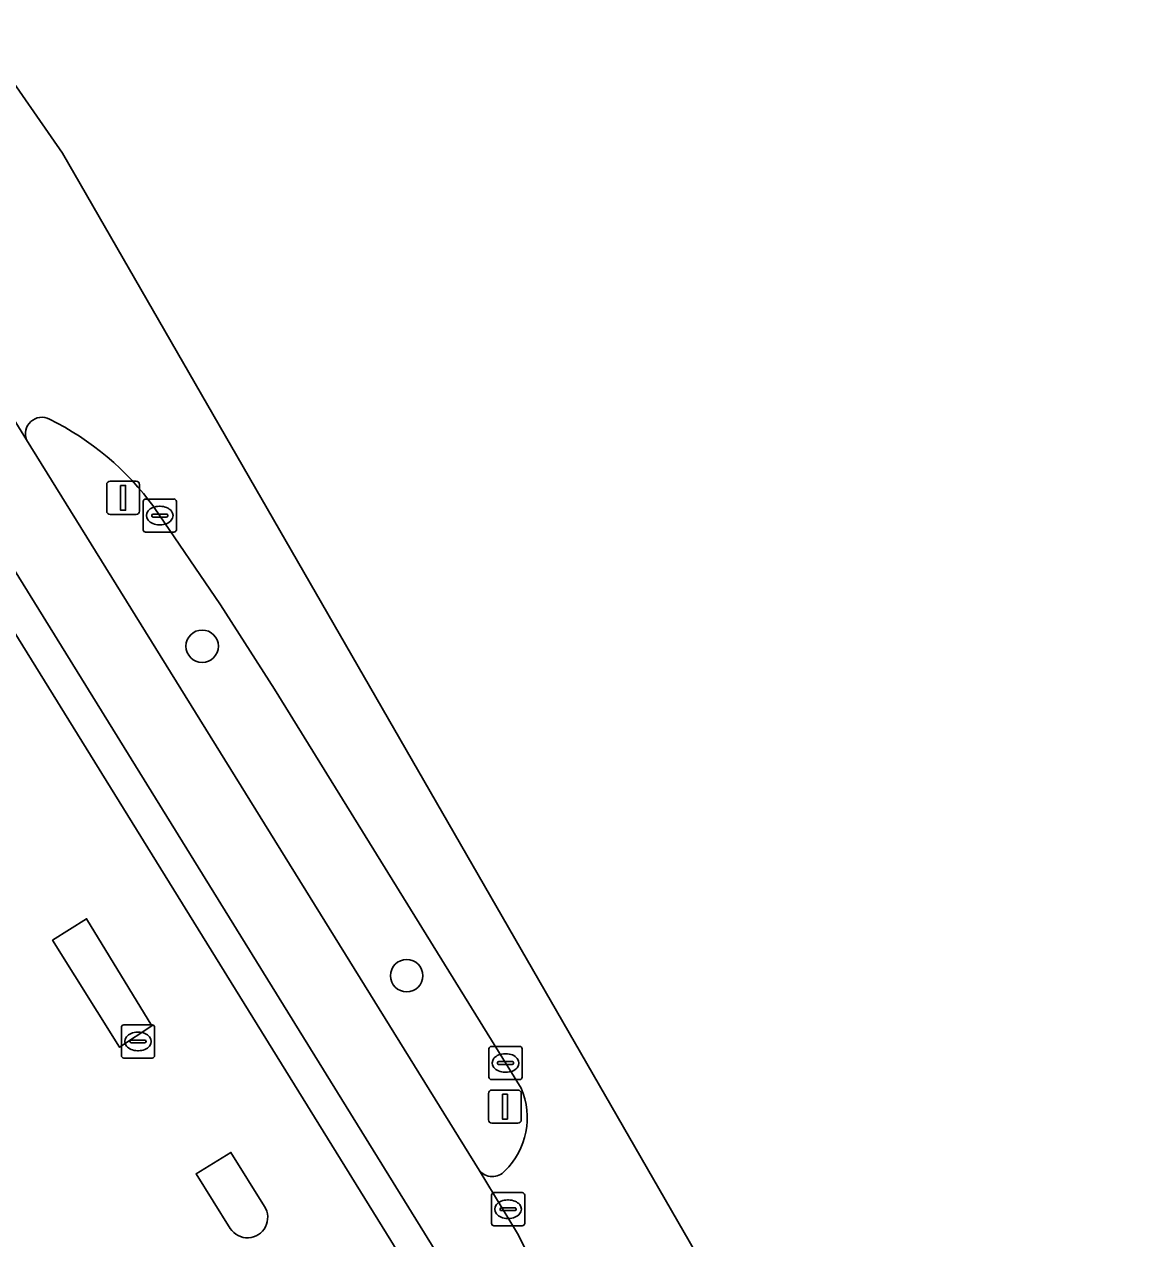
# Model space of a CAD drawing. Extents: x 160030 to 160839, y 385325 to 386450.
# Drawn here: x 160582 to 160615.52, y 386375.3 to 386411.9 of the extents above; entities that cross this region are included whole.
import ezdxf

# ---------------------------------------------------------------- set-up
doc = ezdxf.new("R2010")
doc.units = 0
for name, color, linetype in [('IMGEO_Boom', 7, 'Continuous'), ('IMGEO_Fietspad_gesloten', 7, 'Continuous'), ('IMGEO_Groenvoorziening', 7, 'Continuous'), ('IMGEO_Haag', 7, 'Continuous'), ('IMGEO_Kolk', 7, 'Continuous'), ('IMGEO_Lichtmast', 7, 'Continuous'), ('IMGEO_Rijbaan_lokaal_gesloten', 7, 'Continuous'), ('IMGEO_Rijbaan_lokaal_open', 7, 'Continuous'), ('IMGEO_Verkeerseiland_gesloten', 7, 'Continuous'), ('IMGEO_Verkeerseiland_open', 7, 'Continuous')]:
    doc.layers.add(name, color=color, linetype=linetype)

msp = doc.modelspace()

# ---------------------------------------------------------------- linework, layer by layer
at = {"layer": 'IMGEO_Boom'}
for centre in [(160587.361, 386393.153), (160593.524, 386383.224)]:
    msp.add_circle(centre, 0.489, dxfattribs=at)
at = {"layer": 'IMGEO_Fietspad_gesloten'}
for points in [[(160555.41, 386431.798), (160556.444, 386430.028), (160558.365, 386427.569), (160572.83, 386409.83), (160578.777, 386400.155), (160595.214, 386373.596), (160601.217, 386359.935), (160602.465, 386357.597), (160606.201, 386349.993), (160607.631, 386346.918), (160611.537, 386338.055), (160614.024, 386331.705), (160616.344, 386324.596), (160618.303, 386317.988), (160620.148, 386311.23), (160622.139, 386303.076), (160623.193, 386298.283), (160645.016, 386198.179), (160645.338, 386196.693)], [(160658.38, 386148.36), (160658.122, 386149.317), (160657.58, 386151.817), (160657.055, 386154.143), (160647.386, 386198.679), (160636.094, 386250.686), (160624.457, 386303.72), (160622.534, 386311.847), (160620.91, 386317.905), (160618.67, 386325.412), (160616.315, 386332.541), (160613.894, 386338.952), (160609.405, 386349.023), (160608.002, 386351.973), (160606.102, 386356.126), (160604.226, 386359.518), (160602.713, 386362.855), (160602.01, 386364.318), (160597.612, 386373.97), (160596.861, 386375.457), (160595.71, 386377.363), (160582.068, 386399.369), (160575.657, 386409.759)]]:
    msp.add_lwpolyline(points, dxfattribs=at)
at = {"layer": 'IMGEO_Groenvoorziening'}
for points in [[(160582.068, 386399.369), (160595.71, 386377.363)], [(160589.536, 386391.855), (160587.916, 386394.401), (160585.913, 386397.339)], [(160596.973, 386379.834), (160589.536, 386391.855)]]:
    msp.add_lwpolyline(points, dxfattribs=at)
for centre, radius, start, end in [((160582.531, 386399.554), 0.498, 62.7631, 201.7678), ((160578.931, 386392.254), 8.638, 36.0649, 63.6907), ((160594.943, 386378.942), 2.217, 313.8806, 23.7208), ((160596.103, 386377.663), 0.494, 217.3744, 319.7986)]:
    msp.add_arc(centre, radius, start, end, dxfattribs=at)
at = {"layer": 'IMGEO_Haag'}
for points in [[(160582.068, 386399.369), (160595.71, 386377.363)], [(160596.973, 386379.834), (160589.536, 386391.855), (160587.916, 386394.401), (160585.913, 386397.339)]]:
    msp.add_lwpolyline(points, dxfattribs=at)
for centre, radius, start, end in [((160582.531, 386399.554), 0.498, 62.7631, 201.7678), ((160578.931, 386392.254), 8.638, 36.0649, 63.6907), ((160594.943, 386378.942), 2.217, 313.8806, 23.7208), ((160596.103, 386377.663), 0.494, 217.3744, 319.7986)]:
    msp.add_arc(centre, radius, start, end, dxfattribs=at)
at = {"layer": 'IMGEO_Kolk'}
for p, q in [((160585.582, 386396.664), (160585.582, 386397.516)), ((160585.657, 386397.59), (160586.509, 386397.59)), ((160586.07, 386397.37), (160586.095, 386397.37)), ((160586.583, 386397.516), (160586.583, 386396.664)), ((160585.841, 386397.084), (160585.841, 386397.096)), ((160586.279, 386397.047), (160585.881, 386397.047)), ((160585.884, 386397.133), (160586.282, 386397.133)), ((160586.325, 386397.096), (160586.325, 386397.084)), ((160586.509, 386396.59), (160585.657, 386396.59)), ((160586.093, 386396.81), (160586.068, 386396.81)), ((160584.926, 386380.817), (160584.926, 386381.669)), ((160585.001, 386381.743), (160585.853, 386381.743)), ((160585.927, 386381.669), (160585.927, 386380.817)), ((160585.185, 386381.237), (160585.185, 386381.249)), ((160585.228, 386381.286), (160585.626, 386381.286)), ((160585.414, 386381.523), (160585.439, 386381.523)), ((160585.669, 386381.249), (160585.669, 386381.237)), ((160585.623, 386381.2), (160585.225, 386381.2)), ((160585.437, 386380.963), (160585.412, 386380.963)), ((160596.002, 386380.168), (160596.002, 386381.02)), ((160596.077, 386381.094), (160596.929, 386381.094)), ((160596.49, 386380.874), (160596.515, 386380.874)), ((160597.003, 386381.02), (160597.003, 386380.168)), ((160585.853, 386380.743), (160585.001, 386380.743)), ((160596.261, 386380.588), (160596.261, 386380.6)), ((160596.699, 386380.551), (160596.301, 386380.551)), ((160596.304, 386380.637), (160596.702, 386380.637)), ((160596.745, 386380.6), (160596.745, 386380.588)), ((160596.513, 386380.314), (160596.488, 386380.314)), ((160596.929, 386380.094), (160596.077, 386380.094)), ((160596.079, 386375.761), (160596.079, 386376.613)), ((160596.154, 386376.687), (160597.006, 386376.687)), ((160596.567, 386376.467), (160596.592, 386376.467)), ((160597.08, 386376.613), (160597.08, 386375.761)), ((160596.338, 386376.181), (160596.338, 386376.193)), ((160596.776, 386376.144), (160596.378, 386376.144)), ((160596.381, 386376.23), (160596.779, 386376.23)), ((160596.822, 386376.193), (160596.822, 386376.181)), ((160596.59, 386375.907), (160596.565, 386375.907)), ((160597.006, 386375.687), (160596.154, 386375.687))]:
    msp.add_line(p, q, dxfattribs=at)
for points in [[(160585.582, 386396.664), (160585.582, 386397.516)], [(160585.657, 386397.59), (160586.509, 386397.59)], [(160586.583, 386397.516), (160586.583, 386396.664)], [(160586.509, 386396.59), (160585.657, 386396.59)], [(160584.926, 386380.817), (160584.926, 386381.669)], [(160585.001, 386381.743), (160585.853, 386381.743)], [(160585.927, 386381.669), (160585.927, 386380.817)], [(160596.002, 386380.168), (160596.002, 386381.02)], [(160596.077, 386381.094), (160596.929, 386381.094)], [(160597.003, 386381.02), (160597.003, 386380.168)], [(160585.853, 386380.743), (160585.001, 386380.743)], [(160596.929, 386380.094), (160596.077, 386380.094)], [(160596.079, 386375.761), (160596.079, 386376.613)], [(160596.154, 386376.687), (160597.006, 386376.687)], [(160597.08, 386376.613), (160597.08, 386375.761)], [(160597.006, 386375.687), (160596.154, 386375.687)]]:
    msp.add_lwpolyline(points, dxfattribs=at)
for centre, radius, start, end in [((160585.659, 386397.514), 0.0765, 91.552, 178.448), ((160585.659, 386397.514), 0.0765, 91.552, 178.448), ((160586.507, 386397.514), 0.0765, 1.552, 88.448), ((160586.507, 386397.514), 0.0765, 1.552, 88.448), ((160585.881, 386397.093), 0.0403, 85.8775, 175.7526), ((160585.878, 386397.083), 0.0366, 178.938, 274.7102), ((160586.282, 386397.09), 0.043, 264.8664, 352.4533), ((160586.286, 386397.095), 0.0386, 1.7309, 96.639), ((160585.659, 386396.666), 0.0765, 181.552, 268.448), ((160585.659, 386396.666), 0.0765, 181.552, 268.448), ((160586.507, 386396.666), 0.0765, 271.552, 358.448), ((160586.507, 386396.666), 0.0765, 271.552, 358.448), ((160585.003, 386381.667), 0.0765, 91.552, 178.448), ((160585.003, 386381.667), 0.0765, 91.552, 178.448), ((160585.851, 386381.667), 0.0765, 1.552, 88.448), ((160585.851, 386381.667), 0.0765, 1.552, 88.448), ((160585.225, 386381.246), 0.0403, 85.8775, 175.7526), ((160585.222, 386381.236), 0.0366, 178.938, 274.7102), ((160585.626, 386381.243), 0.043, 264.8664, 352.4533), ((160585.63, 386381.248), 0.0386, 1.7309, 96.639), ((160596.079, 386381.018), 0.0765, 91.552, 178.448), ((160596.079, 386381.018), 0.0765, 91.552, 178.448), ((160596.927, 386381.018), 0.0765, 1.552, 88.448), ((160596.927, 386381.018), 0.0765, 1.552, 88.448), ((160585.003, 386380.819), 0.0765, 181.552, 268.448), ((160585.003, 386380.819), 0.0765, 181.552, 268.448), ((160585.851, 386380.819), 0.0765, 271.552, 358.448), ((160585.851, 386380.819), 0.0765, 271.552, 358.448), ((160596.301, 386380.597), 0.0403, 85.8775, 175.7526), ((160596.298, 386380.587), 0.0366, 178.938, 274.7102), ((160596.702, 386380.594), 0.043, 264.8664, 352.4533), ((160596.706, 386380.599), 0.0386, 1.7309, 96.639), ((160596.079, 386380.17), 0.0765, 181.552, 268.448), ((160596.079, 386380.17), 0.0765, 181.552, 268.448), ((160596.927, 386380.17), 0.0765, 271.552, 358.448), ((160596.927, 386380.17), 0.0765, 271.552, 358.448), ((160596.156, 386376.611), 0.0765, 91.552, 178.448), ((160596.156, 386376.611), 0.0765, 91.552, 178.448), ((160597.004, 386376.611), 0.0765, 1.552, 88.448), ((160597.004, 386376.611), 0.0765, 1.552, 88.448), ((160596.378, 386376.19), 0.0403, 85.8775, 175.7526), ((160596.375, 386376.18), 0.0366, 178.938, 274.7102), ((160596.779, 386376.187), 0.043, 264.8664, 352.4533), ((160596.783, 386376.192), 0.0386, 1.7309, 96.639), ((160596.156, 386375.763), 0.0765, 181.552, 268.448), ((160596.156, 386375.763), 0.0765, 181.552, 268.448), ((160597.004, 386375.763), 0.0765, 271.552, 358.448), ((160597.004, 386375.763), 0.0765, 271.552, 358.448)]:
    msp.add_arc(centre, radius, start, end, dxfattribs=at)
for centre, major_axis, ratio, start_param, end_param in [((160586.069, 386397.09), (-0.387, 0.002), 0.722429, 4.712389, 7.853982), ((160586.094, 386397.09), (-0.39, 0.002), 0.717154, 1.570796, 4.712389), ((160585.413, 386381.243), (-0.387, 0.002), 0.722429, 4.712389, 7.853982), ((160585.438, 386381.243), (-0.39, 0.002), 0.717154, 1.570796, 4.712389), ((160596.489, 386380.594), (-0.387, 0.002), 0.722429, 4.712389, 7.853982), ((160596.514, 386380.594), (-0.39, 0.002), 0.717154, 1.570796, 4.712389), ((160596.566, 386376.187), (-0.387, 0.002), 0.722429, 4.712389, 7.853982), ((160596.591, 386376.187), (-0.39, 0.002), 0.717154, 1.570796, 4.712389)]:
    msp.add_ellipse(centre, major_axis=major_axis, ratio=ratio, start_param=start_param, end_param=end_param, dxfattribs=at)
at = {"layer": 'IMGEO_Lichtmast'}
for p, q in [((160584.584, 386398.127), (160585.374, 386398.127)), ((160585.374, 386398.127), (160584.584, 386398.127)), ((160584.484, 386397.227), (160584.484, 386398.027)), ((160584.484, 386398.027), (160584.484, 386397.227)), ((160585.474, 386398.027), (160585.474, 386397.227)), ((160585.474, 386397.227), (160585.474, 386398.027)), ((160585.374, 386397.127), (160584.584, 386397.127)), ((160584.584, 386397.127), (160585.374, 386397.127)), ((160596.088, 386379.778), (160596.878, 386379.778)), ((160596.878, 386379.778), (160596.088, 386379.778)), ((160595.988, 386378.878), (160595.988, 386379.678)), ((160595.988, 386379.678), (160595.988, 386378.878)), ((160596.978, 386379.678), (160596.978, 386378.878)), ((160596.978, 386378.878), (160596.978, 386379.678)), ((160596.878, 386378.778), (160596.088, 386378.778)), ((160596.088, 386378.778), (160596.878, 386378.778))]:
    msp.add_line(p, q, dxfattribs=at)
for points in [[(160584.904, 386398.002), (160585.054, 386398.002), (160585.054, 386397.252), (160584.904, 386397.252), (160584.904, 386398.002)], [(160596.408, 386379.653), (160596.558, 386379.653), (160596.558, 386378.903), (160596.408, 386378.903), (160596.408, 386379.653)]]:
    msp.add_lwpolyline(points, dxfattribs=at)
for centre, start, end in [((160584.584, 386398.027), 90, 180), ((160584.584, 386398.027), 90, 180), ((160585.374, 386398.027), 0, 90), ((160585.374, 386398.027), 360, 90), ((160584.584, 386397.227), 180, 270), ((160584.584, 386397.227), 180, 270), ((160585.374, 386397.227), 270, 0), ((160585.374, 386397.227), 270, 0), ((160596.088, 386379.678), 90, 180), ((160596.088, 386379.678), 90, 180), ((160596.878, 386379.678), 0, 90), ((160596.878, 386379.678), 360, 90), ((160596.088, 386378.878), 180, 270), ((160596.088, 386378.878), 180, 270), ((160596.878, 386378.878), 270, 0), ((160596.878, 386378.878), 270, 0)]:
    msp.add_arc(centre, 0.1, start, end, dxfattribs=at)
at = {"layer": 'IMGEO_Rijbaan_lokaal_gesloten'}
for points in [[(160715.986, 385920.097), (160709.137, 385951.327), (160667.311, 386142.022), (160666.177, 386147.12), (160627.151, 386322.494), (160619.632, 386342.829), (160602.223, 386374.893), (160583.152, 386408.014), (160562.767, 386437.281), (160552.093, 386430.607)], [(160575.657, 386409.759), (160582.068, 386399.369)], [(160585.913, 386397.339), (160587.916, 386394.401), (160589.536, 386391.855), (160596.973, 386379.834)], [(160595.71, 386377.363), (160596.861, 386375.457), (160597.612, 386373.97), (160602.01, 386364.318)]]:
    msp.add_lwpolyline(points, dxfattribs=at)
for centre, radius, start, end in [((160582.531, 386399.554), 0.498, 62.7631, 201.7678), ((160578.931, 386392.254), 8.638, 36.0649, 63.6907), ((160594.943, 386378.942), 2.217, 313.8806, 23.7208), ((160596.103, 386377.663), 0.494, 217.3744, 319.7986)]:
    msp.add_arc(centre, radius, start, end, dxfattribs=at)
at = {"layer": 'IMGEO_Rijbaan_lokaal_open'}
for points in [[(160594.244, 386373.204), (160593.651, 386374.266), (160581.214, 386394.349)], [(160588.208, 386375.608), (160587.176, 386377.254), (160588.226, 386377.9)], [(160588.226, 386377.9), (160589.238, 386376.27)]]:
    msp.add_lwpolyline(points, dxfattribs=at)
msp.add_lwpolyline([(160582.852, 386384.294), (160583.877, 386384.939), (160585.846, 386381.711), (160584.871, 386381.066)], close=True, dxfattribs=at)
msp.add_arc((160588.724, 386375.937), 0.612, 212.5219, 32.9373, dxfattribs=at)
at = {"layer": 'IMGEO_Verkeerseiland_gesloten'}
msp.add_lwpolyline([(160583.877, 386384.939), (160582.852, 386384.294), (160584.871, 386381.066), (160585.846, 386381.711)], close=True, dxfattribs=at)
at = {"layer": 'IMGEO_Verkeerseiland_open'}
for points in [[(160595.214, 386373.596), (160578.777, 386400.155)], [(160581.214, 386394.349), (160593.651, 386374.266), (160594.244, 386373.204)], [(160589.238, 386376.27), (160588.226, 386377.9), (160587.176, 386377.254), (160588.208, 386375.608)]]:
    msp.add_lwpolyline(points, dxfattribs=at)
msp.add_arc((160588.724, 386375.937), 0.612, 212.5219, 32.9373, dxfattribs=at)

doc.saveas('drawing.dxf')
